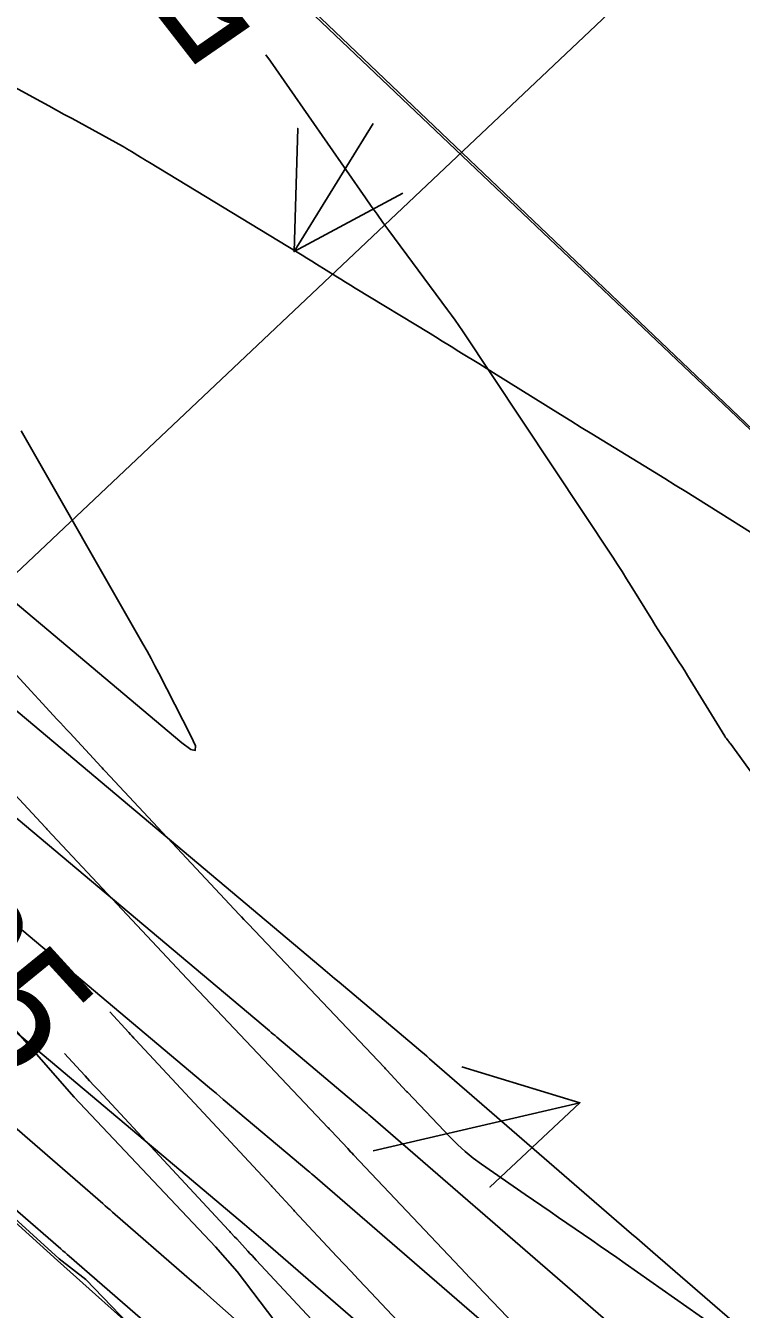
# Model space of a CAD drawing. Extents: x 954385 to 988206, y 1868364 to 1924553.
# Drawn here: x 955490.2 to 955525, y 1923211.2 to 1923273.7 of the extents above; entities that cross this region are included whole.
import ezdxf

# ---------------------------------------------------------------- set-up
doc = ezdxf.new("R2010")
doc.units = 0
for name, color, linetype in [('1', 7, 'Continuous'), ('Default', 7, 'Continuous'), ('Perimeter', 7, 'Continuous'), ('Proposed Fill', 7, 'Continuous'), ('Slopes', 7, 'Continuous')]:
    doc.layers.add(name, color=color, linetype=linetype)

msp = doc.modelspace()

# ---------------------------------------------------------------- linework, layer by layer
for points in [[(955488.744, 1923271.187), (955490.968, 1923269.986), (955491.348, 1923269.781), (955491.726, 1923269.575), (955492.105, 1923269.369), (955492.482, 1923269.161), (955494.929, 1923267.816), (955495.041, 1923267.753), (955495.152, 1923267.689), (955495.262, 1923267.624), (955495.371, 1923267.557), (955495.807, 1923267.287), (955495.916, 1923267.219), (955496.026, 1923267.152), (955496.135, 1923267.085), (955496.245, 1923267.019), (955503.427, 1923262.66), (955503.664, 1923262.516), (955503.899, 1923262.371), (955504.135, 1923262.226), (955504.37, 1923262.08), (955505.31, 1923261.496), (955505.545, 1923261.35), (955505.78, 1923261.205), (955506.016, 1923261.06), (955506.252, 1923260.916), (955509.895, 1923258.698), (955510.023, 1923258.62), (955510.15, 1923258.542), (955510.277, 1923258.463), (955510.404, 1923258.384), (955510.911, 1923258.068), (955511.038, 1923257.989), (955511.165, 1923257.91), (955511.293, 1923257.832), (955511.42, 1923257.754), (955512.255, 1923257.245), (955512.437, 1923257.134), (955512.618, 1923257.023), (955512.799, 1923256.911), (955512.98, 1923256.798), (955516.231, 1923254.767), (955516.737, 1923254.452), (955517.244, 1923254.138), (955517.751, 1923253.825), (955518.259, 1923253.513), (955520.293, 1923252.268), (955520.801, 1923251.956), (955521.308, 1923251.643), (955521.814, 1923251.328), (955522.32, 1923251.012), (955527.166, 1923247.973)], [(955487.749, 1923244.275), (955491.763, 1923239.921), (955491.914, 1923239.758), (955492.065, 1923239.594), (955492.216, 1923239.431), (955492.367, 1923239.268), (955493.893, 1923237.623), (955493.944, 1923237.568), (955493.996, 1923237.513), (955494.047, 1923237.458), (955494.099, 1923237.402), (955500.613, 1923230.439), (955500.726, 1923230.319), (955500.839, 1923230.198), (955500.952, 1923230.078), (955501.065, 1923229.958), (955507.658, 1923222.999), (955507.691, 1923222.965), (955507.724, 1923222.93), (955507.757, 1923222.894), (955507.79, 1923222.859), (955508.75, 1923221.829), (955508.785, 1923221.791), (955508.789, 1923221.787), (955510.861, 1923219.594), (955511.217, 1923219.237), (955511.589, 1923218.9), (955511.979, 1923218.584), (955512.386, 1923218.287), (955514.521, 1923216.815), (955514.926, 1923216.536), (955515.331, 1923216.257), (955515.735, 1923215.978), (955516.14, 1923215.698), (955517.757, 1923214.58), (955518.161, 1923214.3), (955518.565, 1923214.019), (955518.968, 1923213.738), (955519.37, 1923213.455), (955523.574, 1923210.501)], [(955518.697, 1923205.576), (955512.201, 1923212.364), (955512.06, 1923212.512), (955511.919, 1923212.66), (955511.778, 1923212.808), (955511.638, 1923212.956), (955506.174, 1923218.739), (955506.101, 1923218.816), (955506.029, 1923218.893), (955505.957, 1923218.97), (955505.885, 1923219.047), (955505.076, 1923219.915), (955505.03, 1923219.963), (955504.985, 1923220.012), (955504.963, 1923220.036), (955504.94, 1923220.06), (955498.08, 1923227.3), (955498.056, 1923227.326), (955491.293, 1923234.556), (955491.263, 1923234.588), (955491.234, 1923234.619), (955491.205, 1923234.651), (955491.176, 1923234.682), (955489.502, 1923236.486)], [(955509.092, 1923209.836), (955506.743, 1923212.322), (955506.396, 1923212.689), (955506.051, 1923213.057), (955505.706, 1923213.426), (955505.361, 1923213.795), (955503.303, 1923216.006), (955503.267, 1923216.044), (955502.277, 1923217.119), (955502.253, 1923217.145), (955502.228, 1923217.171), (955502.204, 1923217.198), (955502.18, 1923217.224), (955495.572, 1923224.334), (955495.49, 1923224.422), (955495.409, 1923224.51), (955495.328, 1923224.598), (955495.247, 1923224.686), (955494.325, 1923225.691)], [(955506.362, 1923208.326), (955501.436, 1923213.617), (955501.334, 1923213.726), (955501.233, 1923213.836), (955501.131, 1923213.946), (955501.029, 1923214.055), (955500.487, 1923214.644), (955500.388, 1923214.751), (955500.223, 1923214.93), (955500.19, 1923214.966), (955500.157, 1923215.001), (955500.124, 1923215.037), (955500.091, 1923215.073), (955493.78, 1923221.863), (955493.559, 1923222.102), (955493.338, 1923222.34), (955493.118, 1923222.579), (955492.898, 1923222.819), (955492.113, 1923223.674)]]:
    msp.add_lwpolyline(points)
at = {"layer": '1'}
for points in [[(955563.192, 1923143.588), (955555.32, 1923149.822), (955554.565, 1923150.551), (955548.185, 1923156.83), (955540.67, 1923163.439), (955533.36, 1923170.263), (955526.285, 1923177.335), (955519.308, 1923184.509), (955512.362, 1923191.717), (955505.537, 1923199.05), (955498.865, 1923206.545), (955496.23, 1923209.607), (955491.77, 1923213.595), (955484.359, 1923220.313), (955476.956, 1923227.04), (955469.67, 1923233.89), (955462.215, 1923240.562), (955455.16, 1923247.654), (955449.821, 1923256.55), (955446.693, 1923259.065), (955441.738, 1923262.562), (955434.566, 1923269.532), (955427.026, 1923276.115)], [(955501.903, 1923272.272), (955502.129, 1923271.95), (955506.748, 1923265.304), (955507.028, 1923264.905), (955507.311, 1923264.507), (955507.597, 1923264.112), (955507.885, 1923263.718), (955510.745, 1923259.855), (955510.93, 1923259.603), (955511.111, 1923259.347), (955511.289, 1923259.09), (955511.464, 1923258.83), (955518.77, 1923247.819), (955518.999, 1923247.47), (955519.225, 1923247.12), (955519.448, 1923246.768), (955519.667, 1923246.413), (955520.702, 1923244.732), (955520.841, 1923244.507), (955520.981, 1923244.284), (955521.124, 1923244.062), (955521.267, 1923243.84), (955521.846, 1923242.957), (955521.99, 1923242.736), (955522.132, 1923242.514), (955522.273, 1923242.29), (955522.411, 1923242.066), (955524.219, 1923239.114), (955524.238, 1923239.084), (955524.258, 1923239.054), (955524.279, 1923239.024), (955524.301, 1923238.995), (955524.389, 1923238.881), (955524.411, 1923238.852), (955524.432, 1923238.823), (955524.454, 1923238.794), (955524.475, 1923238.765), (955531.406, 1923229.198)], [(955490.01, 1923253.962), (955495.928, 1923243.6), (955496.127, 1923243.248), (955496.322, 1923242.894), (955496.512, 1923242.537), (955496.699, 1923242.178), (955498.262, 1923239.132), (955498.477, 1923238.64), (955498.476, 1923238.418), (955498.259, 1923238.466), (955497.827, 1923238.785), (955477.488, 1923255.901)], [(955527.349, 1923208.255), (955520.715, 1923214.01), (955520.458, 1923214.233), (955520.201, 1923214.456), (955519.943, 1923214.679), (955519.686, 1923214.902), (955509.868, 1923223.418), (955509.733, 1923223.535), (955509.597, 1923223.651), (955509.461, 1923223.767), (955509.325, 1923223.883), (955505.465, 1923227.139), (955505.242, 1923227.327), (955505.019, 1923227.515), (955504.796, 1923227.703), (955504.572, 1923227.891), (955474.921, 1923252.844)], [(955471.831, 1923250.225), (955502.079, 1923224.771), (955502.17, 1923224.694), (955502.261, 1923224.618), (955502.353, 1923224.541), (955502.444, 1923224.464), (955506.684, 1923220.887), (955506.762, 1923220.821), (955506.84, 1923220.754), (955506.917, 1923220.687), (955506.995, 1923220.621), (955517.06, 1923211.891), (955517.443, 1923211.559), (955517.826, 1923211.226), (955524.529, 1923205.412)], [(955514.329, 1923208.97), (955504.169, 1923217.782), (955504.126, 1923217.82), (955504.082, 1923217.857), (955504.039, 1923217.894), (955503.995, 1923217.931), (955499.838, 1923221.438), (955499.671, 1923221.579), (955499.503, 1923221.72), (955499.336, 1923221.861), (955499.169, 1923222.002), (955469.807, 1923246.711)], [(955510.995, 1923206.572), (955501.783, 1923214.563), (955501.553, 1923214.761), (955501.323, 1923214.958), (955501.093, 1923215.155), (955500.861, 1923215.351), (955497.152, 1923218.481), (955496.949, 1923218.652), (955496.746, 1923218.823), (955496.543, 1923218.994), (955496.34, 1923219.165), (955466.151, 1923244.57)], [(955464.934, 1923241.57), (955493.972, 1923216.366), (955494.091, 1923216.263), (955494.211, 1923216.159), (955494.33, 1923216.056), (955494.449, 1923215.952), (955498.071, 1923212.803), (955498.399, 1923212.517), (955498.726, 1923212.23), (955499.053, 1923211.942), (955499.379, 1923211.653), (955509.127, 1923202.999)], [(955475.19, 1923228.7), (955491.937, 1923214.165), (955492.04, 1923214.075), (955492.142, 1923213.986), (955492.245, 1923213.897), (955492.348, 1923213.808), (955496.546, 1923210.157)]]:
    msp.add_lwpolyline(points, dxfattribs=at)
at = {"layer": 'Default'}
msp.add_line((955858.372, 1922937.149), (955453.201, 1923322.797), dxfattribs=at)
at = {"layer": 'Perimeter'}
for points in [[(955497.691, 1923280.642), (955532.806, 1923247.125), (955565.066, 1923216.528), (955599.038, 1923184.102)], [(955563.192, 1923143.587), (955555.32, 1923149.822), (955554.572, 1923150.544), (955548.196, 1923156.842), (955540.691, 1923163.461), (955533.378, 1923170.283), (955526.31, 1923177.361), (955519.357, 1923184.561), (955512.42, 1923191.777), (955505.599, 1923199.115), (955498.957, 1923206.641), (955493.148, 1923212.678), (955491.856, 1923213.686), (955484.454, 1923220.413), (955477.061, 1923227.15), (955469.786, 1923234.012), (955462.322, 1923240.674), (955455.286, 1923247.787), (955450.024, 1923256.763), (955446.882, 1923259.264), (955441.935, 1923262.769), (955434.763, 1923269.739), (955427.204, 1923276.301)], [(955558.666, 1923145.952), (955551.95, 1923153.399), (955544.919, 1923160.517), (955544.492, 1923160.965), (955537.874, 1923167.619), (955531.022, 1923174.924), (955528.339, 1923178.051), (955524.62, 1923182.457), (955518.203, 1923190.223), (955514.067, 1923195.063), (955511.641, 1923197.835), (955505.744, 1923206.149), (955500.505, 1923213.068), (955499.457, 1923214.268), (955492.582, 1923221.548), (955485.963, 1923229.097)]]:
    msp.add_lwpolyline(points, dxfattribs=at)
at = {"layer": 'Proposed Fill'}
msp.add_lwpolyline([(955558.666, 1923145.952), (955551.95, 1923153.399), (955544.919, 1923160.517), (955544.492, 1923160.965), (955537.874, 1923167.619), (955531.022, 1923174.924), (955528.339, 1923178.051), (955524.62, 1923182.457), (955518.203, 1923190.223), (955514.067, 1923195.063), (955511.641, 1923197.835), (955505.744, 1923206.149), (955500.505, 1923213.068), (955499.457, 1923214.268), (955492.582, 1923221.548), (955485.963, 1923229.097)], dxfattribs=at)
at = {"layer": 'Slopes'}
for points in [[(955407.131, 1923168.928), (955545.299, 1923299.568), (955543.584, 1923293.818), (955545.299, 1923299.568), (955539.462, 1923298.178)], [(955507.131, 1923268.928), (955503.276, 1923262.688), (955503.455, 1923268.686), (955503.276, 1923262.688), (955508.559, 1923265.532)], [(955507.131, 1923218.928), (955517.177, 1923221.274), (955512.799, 1923217.171), (955517.177, 1923221.274), (955511.434, 1923223.014)]]:
    msp.add_lwpolyline(points, dxfattribs=at)

# ---------------------------------------------------------------- texts
msp.add_text('565', height=6, rotation=312.37176).set_placement((955480.51, 1923231.942))
at = {"layer": '1'}
msp.add_text('570', height=6, rotation=127.86193, dxfattribs=at).set_placement((955503.613, 1923274.959))

doc.saveas('drawing.dxf')
